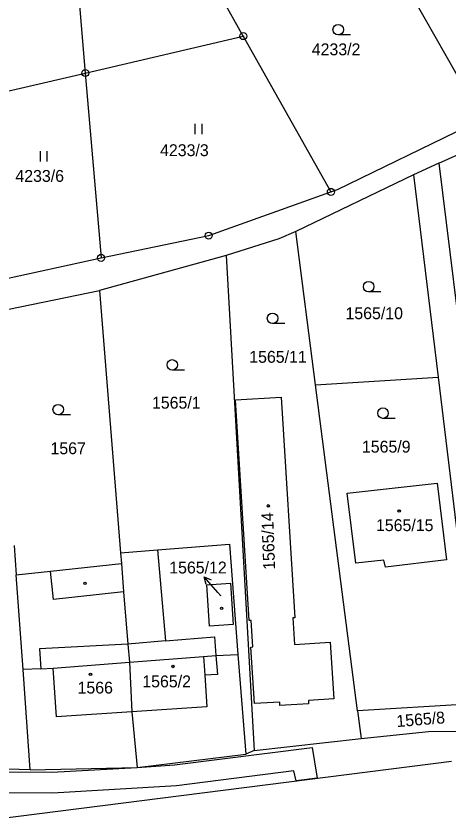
# Model space of a CAD drawing. Extents: x -593183 to -588034, y -1130415 to -1124994.
# Drawn here: x -589339.1 to -589277.2, y -1129493.8 to -1129379.4 of the extents above; entities that cross this region are included whole.
import ezdxf

# ---------------------------------------------------------------- set-up
doc = ezdxf.new("R2010")
doc.units = 0
for name, color, linetype in [('Vrstva 1', 7, 'Continuous'), ('Vrstva 16', 7, 'Continuous'), ('Vrstva 18', 7, 'Continuous'), ('Vrstva 19', 7, 'Continuous'), ('Vrstva 24', 7, 'Continuous'), ('Vrstva 25', 7, 'Continuous'), ('Vrstva 27', 7, 'Continuous'), ('Vrstva 4', 7, 'Continuous')]:
    doc.layers.add(name, color=color, linetype=linetype)

msp = doc.modelspace()

# ---------------------------------------------------------------- linework, layer by layer
at = {"layer": 'Vrstva 1'}
for p, q in [((-589330.98, -1129366.51), (-589329.18, -1129387.56)), ((-589287.44, -1129367.75), (-589272.46, -1129394.16)), ((-589306.58, -1129382.28), (-589311.94, -1129372.73)), ((-589329.18, -1129387.56), (-589306.58, -1129382.28)), ((-589306.58, -1129382.28), (-589294.06, -1129404.56)), ((-589344.38, -1129391.11), (-589329.18, -1129387.56)), ((-589329.18, -1129387.56), (-589326.92, -1129414)), ((-589293.12, -1129404.22), (-589272.46, -1129394.16)), ((-589278.64, -1129400.47), (-589273.66, -1129398.19)), ((-589278.64, -1129400.47), (-589282.23, -1129402.11)), ((-589278.64, -1129400.47), (-589268.63, -1129481.69)), ((-589282.23, -1129402.11), (-589299.09, -1129410.21)), ((-589282.23, -1129402.11), (-589278.73, -1129431.08)), ((-589311.52, -1129410.81), (-589294.06, -1129404.56)), ((-589294.06, -1129404.56), (-589293.12, -1129404.22)), ((-589326.92, -1129414), (-589311.52, -1129410.81)), ((-589299.09, -1129410.21), (-589301.49, -1129411.3)), ((-589296.26, -1129432.18), (-589299.09, -1129410.21)), ((-589301.49, -1129411.3), (-589309.02, -1129413.66)), ((-589342.13, -1129417.3), (-589326.92, -1129414)), ((-589309.02, -1129413.66), (-589327.12, -1129418.65)), ((-589309.02, -1129413.66), (-589305.04, -1129484.49)), ((-589341.8, -1129421.66), (-589327.12, -1129418.65)), ((-589327.12, -1129418.65), (-589324.15, -1129456.18)), ((-589296.26, -1129432.18), (-589278.73, -1129431.08)), ((-589278.73, -1129431.08), (-589273.1, -1129477.74)), ((-589290.26, -1129478.79), (-589296.26, -1129432.18)), ((-589307.71, -1129434.33), (-589301.18, -1129433.92)), ((-589305.74, -1129465.87), (-589307.71, -1129434.33)), ((-589301.18, -1129433.92), (-589299.23, -1129465.48)), ((-589291.75, -1129447.68), (-589278.88, -1129446.24)), ((-589278.88, -1129446.24), (-589277.53, -1129457.19)), ((-589290.51, -1129457.69), (-589291.75, -1129447.68)), ((-589339.35, -1129455.17), (-589339.05, -1129459.36)), ((-589318.83, -1129455.77), (-589308.57, -1129454.97)), ((-589308.57, -1129454.97), (-589307.34, -1129470.75)), ((-589324.15, -1129456.18), (-589318.83, -1129455.77)), ((-589324.15, -1129456.18), (-589324.02, -1129457.73)), ((-589334.17, -1129458.83), (-589324.02, -1129457.73)), ((-589324.02, -1129457.73), (-589323.69, -1129461.77)), ((-589286.48, -1129457.25), (-589290.51, -1129457.69)), ((-589286.27, -1129458.23), (-589286.48, -1129457.25)), ((-589277.53, -1129457.19), (-589286.27, -1129458.23)), ((-589339.05, -1129459.36), (-589334.17, -1129458.83)), ((-589338.07, -1129472.9), (-589339.05, -1129459.36)), ((-589311.81, -1129460.77), (-589308.42, -1129460.53)), ((-589311.4, -1129466.67), (-589311.81, -1129460.77)), ((-589308.42, -1129460.53), (-589308.01, -1129466.46)), ((-589323.69, -1129461.77), (-589323.08, -1129469.24)), ((-589299.23, -1129465.48), (-589299.48, -1129465.51)), ((-589299.48, -1129465.51), (-589299.24, -1129469.3)), ((-589308.01, -1129466.46), (-589311.4, -1129466.67)), ((-589305.47, -1129465.86), (-589305.74, -1129465.87)), ((-589305.23, -1129469.65), (-589305.47, -1129465.86)), ((-589323.08, -1129469.24), (-589322.87, -1129471.84)), ((-589299.24, -1129469.3), (-589294.15, -1129468.99)), ((-589294.15, -1129468.99), (-589293.65, -1129477.08)), ((-589305.5, -1129469.69), (-589305.23, -1129469.65)), ((-589304.97, -1129477.75), (-589305.5, -1129469.69)), ((-589307.34, -1129470.75), (-589306.23, -1129485)), ((-589322.87, -1129471.84), (-589322.51, -1129478.94)), ((-589337.04, -1129487.23), (-589338.07, -1129472.9)), ((-589293.65, -1129477.08), (-589297.28, -1129477.3)), ((-589301.35, -1129477.54), (-589304.97, -1129477.75)), ((-589301.34, -1129478.06), (-589301.35, -1129477.54)), ((-589297.25, -1129477.79), (-589301.34, -1129478.06)), ((-589297.28, -1129477.3), (-589297.25, -1129477.79)), ((-589273.1, -1129477.74), (-589290.26, -1129478.79)), ((-589322.51, -1129478.94), (-589321.77, -1129486.93)), ((-589290.26, -1129478.79), (-589289.75, -1129482.76)), ((-589289.75, -1129482.76), (-589280.1, -1129481.75)), ((-589280.1, -1129481.75), (-589272.62, -1129481.71)), ((-589305.04, -1129484.49), (-589289.75, -1129482.76)), ((-589321.77, -1129486.93), (-589306.23, -1129485)), ((-589305.04, -1129484.49), (-589306.23, -1129485)), ((-589350.68, -1129495.39), (-589276.82, -1129486.01)), ((-589337.04, -1129487.23), (-589350.18, -1129486.9)), ((-589337.04, -1129487.23), (-589321.77, -1129486.93))]:
    msp.add_line(p, q, dxfattribs=at)
at = {"layer": 'Vrstva 16'}
msp.add_line((-589309.79, -1129462.35), (-589310.2, -1129461.89), dxfattribs=at)
at = {"layer": 'Vrstva 24'}
for centre, radius in [((-589306.58, -1129382.28), 0.5), ((-589306.58, -1129382.28), 0.0327), ((-589329.18, -1129387.56), 0.5), ((-589329.18, -1129387.56), 0.0327), ((-589294.06, -1129404.56), 0.5), ((-589294.06, -1129404.56), 0.0327), ((-589311.52, -1129410.81), 0.5), ((-589311.52, -1129410.81), 0.0327), ((-589326.92, -1129414), 0.5), ((-589326.92, -1129414), 0.0327)]:
    msp.add_circle(centre, radius, dxfattribs=at)
at = {"layer": 'Vrstva 25'}
for p, q in [((-589291.26, -1129382.1), (-589293.01, -1129382.1)), ((-589313.49, -1129394.81), (-589313.49, -1129396.31)), ((-589312.47, -1129396.31), (-589312.47, -1129394.81)), ((-589335.64, -1129398.73), (-589335.64, -1129400.23)), ((-589334.61, -1129400.23), (-589334.61, -1129398.73)), ((-589286.91, -1129418.87), (-589288.66, -1129418.87)), ((-589300.65, -1129423.4), (-589302.4, -1129423.4)), ((-589314.99, -1129430.06), (-589316.74, -1129430.06)), ((-589331.3, -1129436.46), (-589333.05, -1129436.46)), ((-589284.86, -1129436.96), (-589286.61, -1129436.96)), ((-589310.2, -1129461.89), (-589312.19, -1129459.65))]:
    msp.add_line(p, q, dxfattribs=at)
msp.add_lwpolyline([(-589311.9, -1129460.73), (-589312.19, -1129459.65), (-589311.16, -1129460.06)], dxfattribs=at)
for centre, radius in [((-589293.01, -1129381.35), 0.75), ((-589288.66, -1129418.12), 0.75), ((-589302.4, -1129422.65), 0.75), ((-589316.74, -1129429.31), 0.75), ((-589333.05, -1129435.71), 0.75), ((-589286.61, -1129436.21), 0.75), ((-589303.01, -1129449.48), 0.175), ((-589303.01, -1129449.48), 0.15), ((-589284.3, -1129450.22), 0.175), ((-589284.3, -1129450.22), 0.15), ((-589329.22, -1129460.55), 0.175), ((-589309.68, -1129464.14), 0.175), ((-589309.68, -1129464.14), 0.15), ((-589316.64, -1129472.45), 0.175), ((-589316.64, -1129472.45), 0.15), ((-589328.43, -1129473.58), 0.175), ((-589328.43, -1129473.58), 0.15)]:
    msp.add_circle(centre, radius, dxfattribs=at)
at = {"layer": 'Vrstva 27'}
for p, q in [((-589316.43, -1129486.52), (-589296.74, -1129484.05)), ((-589296.74, -1129484.05), (-589296.03, -1129488.45)), ((-589348.38, -1129487.5), (-589333.95, -1129487.57)), ((-589333.95, -1129487.57), (-589321.77, -1129486.93)), ((-589321.77, -1129486.93), (-589316.43, -1129486.52)), ((-589299.37, -1129487.38), (-589316.14, -1129489.51)), ((-589299.02, -1129488.83), (-589299.37, -1129487.38)), ((-589296.03, -1129488.45), (-589299.02, -1129488.83)), ((-589316.14, -1129489.51), (-589333.87, -1129490.57)), ((-589333.87, -1129490.57), (-589348.36, -1129490.5))]:
    msp.add_line(p, q, dxfattribs=at)
at = {"layer": 'Vrstva 4'}
for p, q in [((-589318.83, -1129455.77), (-589317.7, -1129468.79)), ((-589333.74, -1129462.86), (-589334.17, -1129458.83)), ((-589323.69, -1129461.77), (-589333.74, -1129462.86)), ((-589323.08, -1129469.24), (-589335.71, -1129469.94)), ((-589317.7, -1129468.79), (-589323.08, -1129469.24)), ((-589317.7, -1129468.79), (-589310.71, -1129468.21)), ((-589310.71, -1129468.21), (-589310.49, -1129470.87)), ((-589335.71, -1129469.94), (-589335.55, -1129472.8)), ((-589322.87, -1129471.84), (-589312.25, -1129471.01)), ((-589312.25, -1129471.01), (-589310.49, -1129470.87)), ((-589312.25, -1129471.01), (-589312.08, -1129473.72)), ((-589310.49, -1129470.87), (-589307.34, -1129470.75)), ((-589310.49, -1129470.87), (-589310.27, -1129473.58)), ((-589335.55, -1129472.8), (-589333.78, -1129472.69)), ((-589333.78, -1129472.69), (-589322.87, -1129471.84)), ((-589333.31, -1129479.67), (-589333.78, -1129472.69)), ((-589335.55, -1129472.8), (-589338.07, -1129472.9)), ((-589310.27, -1129473.58), (-589312.08, -1129473.72)), ((-589312.08, -1129473.72), (-589311.8, -1129478.21)), ((-589311.8, -1129478.21), (-589322.51, -1129478.94)), ((-589322.51, -1129478.94), (-589333.31, -1129479.67))]:
    msp.add_line(p, q, dxfattribs=at)

# ---------------------------------------------------------------- texts
at = {"layer": 'Vrstva 16'}
msp.add_text('1565/12', height=1.7, dxfattribs=at).set_placement((-589317.17, -1129459.15))
at = {"layer": 'Vrstva 18'}
for s, p in [('4233/2', (-589296.79, -1129385.02)), ('4233/3', (-589318.48, -1129399.45)), ('4233/6', (-589339.17, -1129403.13)), ('1565/10', (-589291.97, -1129422.77)), ('1565/11', (-589305.73, -1129429.01)), ('1565/1', (-589319.64, -1129435.57)), ('1567', (-589334.15, -1129442.09)), ('1565/9', (-589289.62, -1129441.86))]:
    msp.add_text(s, height=1.7, dxfattribs=at).set_placement(p)
msp.add_text('1565/8', height=1.7, rotation=4.6106, dxfattribs=at).set_placement((-589284.62, -1129481.13))
at = {"layer": 'Vrstva 19'}
msp.add_text('1565/14', height=1.7, rotation=92.1211, dxfattribs=at).set_placement((-589302.02, -1129458.6))
for s, height, p in [('1565/15', 1.7, (-589287.61, -1129453.09)), ('1565/12', 0.01, (-589309.79, -1129462.35)), ('1565/2', 1.7, (-589321.02, -1129475.44)), ('1566', 1.7, (-589330.28, -1129476.33))]:
    msp.add_text(s, height=height, dxfattribs=at).set_placement(p)

doc.saveas('drawing.dxf')
